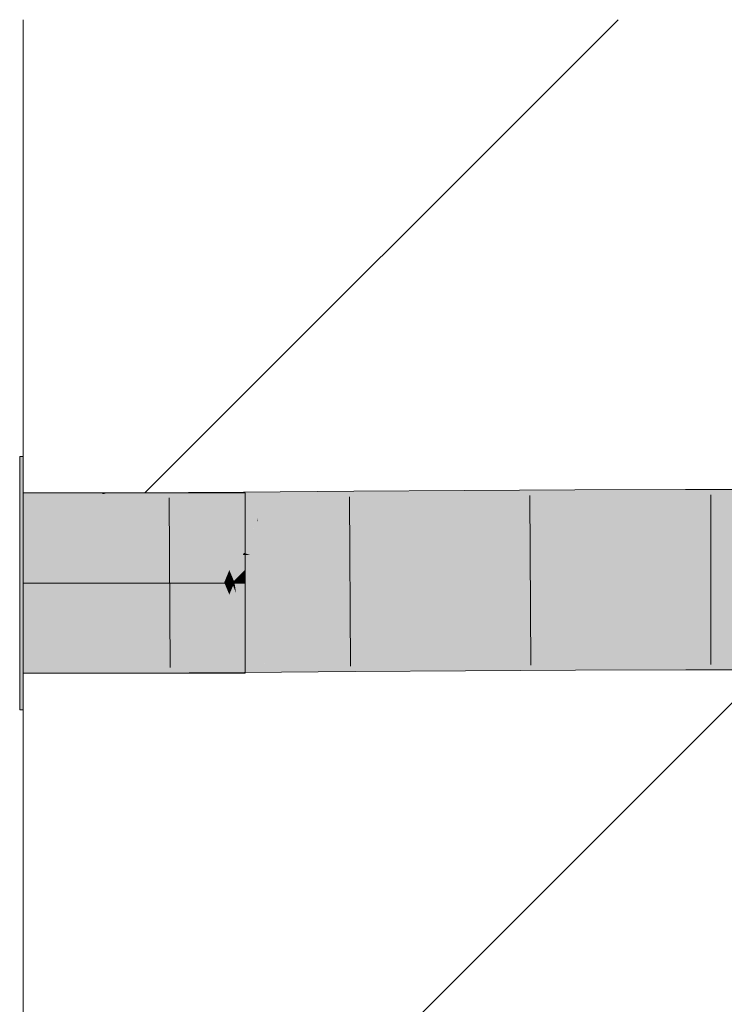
# Model space of a CAD drawing. Extents: x -620 to 300, y 62 to 1162.
# Tile 275 of 307: x 243 to 244.25, y 968.38 to 970.13. Entities that reach past the tile are written whole.
import ezdxf
from ezdxf.lldxf.tags import DXFTag

# ---------------------------------------------------------------- set-up
doc = ezdxf.new("R2010")
doc.units = 0
doc.layers.get('0').update_dxf_attribs({"lineweight": 13})
doc.layers.add('E_Detail_Linie_Text_Bem', color=7, linetype='Continuous', lineweight=13)
for name, color, linetype, lineweight, true_color in [('E_Detail_Wandschraffur', 7, 'Continuous', 5, 0xc0c0c0), ('E_Leerrohr 32-A06G955G8I', 7, 'Continuous', 9, 0x00b300), ('E_Leerrohr 32-Shading', 7, 'Continuous', 9, 0x00b300)]:
    doc.layers.add(name, color=color, linetype=linetype, lineweight=lineweight, true_color=true_color)
tags = doc.linetypes.add('fein_strichliert', pattern=[4, 1, -2, 1]).pattern_tags.tags
tags[8:9] = [DXFTag(74, 4), DXFTag(75, 0), DXFTag(340, '0'), DXFTag(46, 0.0), DXFTag(50, 0.0), DXFTag(44, 0.0), DXFTag(45, 0.0)]
tags[6:7] = [DXFTag(74, 4), DXFTag(75, 0), DXFTag(340, '0'), DXFTag(46, 0.0), DXFTag(50, 0.0), DXFTag(44, 0.0), DXFTag(45, 0.0)]
tags[4:5] = [DXFTag(74, 4), DXFTag(75, 0), DXFTag(340, '0'), DXFTag(46, 0.0), DXFTag(50, 0.0), DXFTag(44, 0.0), DXFTag(45, 0.0)]
tags = doc.linetypes.add('STRICHPUNKT2-A06G955F8I', pattern=[12.7, 6.35, -3.175, 0, -3.175]).pattern_tags.tags
tags[10:11] = [DXFTag(74, 4), DXFTag(75, 0), DXFTag(340, '0'), DXFTag(46, 0.0), DXFTag(50, 0.0), DXFTag(44, 0.0), DXFTag(45, 0.0)]
tags[8:9] = [DXFTag(74, 4), DXFTag(75, 0), DXFTag(340, '0'), DXFTag(46, 0.0), DXFTag(50, 0.0), DXFTag(44, 0.0), DXFTag(45, 0.0)]
tags[6:7] = [DXFTag(74, 4), DXFTag(75, 0), DXFTag(340, '0'), DXFTag(46, 0.0), DXFTag(50, 0.0), DXFTag(44, 0.0), DXFTag(45, 0.0)]
tags[4:5] = [DXFTag(74, 4), DXFTag(75, 0), DXFTag(340, '0'), DXFTag(46, 0.0), DXFTag(50, 0.0), DXFTag(44, 0.0), DXFTag(45, 0.0)]

# ---------------------------------------------------------------- blocks, each defined once
blk = doc.blocks.new('Shading-A06G94V18I', base_point=(243.3339, 864.5048))
at = {"layer": 'E_Leerrohr 32-Shading', "color": 83, "true_color": 0x7fcb7f}
for points in [[(243.0012, 969.127), (243.0012, 969.3519), (242.9952, 969.127), (242.9952, 969.3519)], [(243.1381, 969.2869), (243.0012, 969.2869), (243.2981, 969.127), (243.0012, 969.127)], [(243.1512, 969.2869), (243.1381, 969.2869), (243.3112, 969.127), (243.2981, 969.127)], [(243.2162, 969.2869), (243.1512, 969.2869), (243.3671, 969.136), (243.366, 969.1348)], [(243.366, 969.1348), (243.1512, 969.2869), (243.3581, 969.127), (243.3112, 969.127)], [(243.2162, 969.2869), (243.3412, 969.1619), (243.3952, 969.2869), (243.3952, 969.2159)], [(243.3952, 969.2159), (243.3412, 969.1619), (243.3952, 969.1509), (243.3737, 969.1295)], [(243.366, 969.1348), (243.3737, 969.1295), (243.3671, 969.136)], [(243.3887, 969.1444), (243.3737, 969.1295), (243.3952, 969.127), (243.3762, 969.127)], [(243.3952, 969.1509), (243.3887, 969.1444), (243.3952, 969.1444)], [(243.3887, 969.1444), (243.3952, 969.127), (243.3952, 969.1444)], [(243.0012, 968.9019), (243.0012, 969.127), (242.9952, 968.9019), (242.9952, 969.127)], [(243.2981, 969.127), (243.0012, 969.127), (243.1381, 968.9669), (243.0012, 968.9669)], [(243.3112, 969.127), (243.2981, 969.127), (243.1512, 968.9669), (243.1381, 968.9669)], [(243.36, 969.125), (243.3112, 969.127), (243.2162, 968.9669), (243.1512, 968.9669)], [(243.36, 969.125), (243.2162, 968.9669), (243.3671, 969.1179)], [(243.3581, 969.127), (243.3112, 969.127), (243.36, 969.125)], [(243.3737, 969.1245), (243.3412, 969.0919), (243.3952, 969.1029), (243.3952, 969.038)], [(243.3737, 969.1295), (243.366, 969.1348), (243.3712, 969.127), (243.3581, 969.127)], [(243.3712, 969.127), (243.3581, 969.127), (243.3737, 969.1245), (243.36, 969.125)], [(243.3737, 969.1245), (243.36, 969.125), (243.3671, 969.1179)], [(243.3712, 969.127), (243.3762, 969.127), (243.3737, 969.1295)], [(243.3737, 969.1245), (243.3762, 969.127), (243.3712, 969.127)], [(243.3952, 969.127), (243.3762, 969.127), (243.3952, 969.1029), (243.3737, 969.1245)], [(243.3412, 969.0919), (243.2162, 968.9669), (243.3952, 969.038), (243.3952, 968.9669)]]:
    blk.add_solid(points, dxfattribs=at)
at = {"layer": 'E_Leerrohr 32-Shading', "color": 83, "true_color": 0x7fbd7f}
for points in [[(243.0012, 969.2869), (243.0012, 969.2401), (243.1381, 969.2872), (243.1437, 969.2849)], [(243.1966, 969.2631), (243.1437, 969.2849), (243.1967, 969.2417), (243.0041, 969.241)], [(243.1437, 969.2849), (243.1512, 969.2873), (243.1381, 969.2872)], [(243.1512, 969.2873), (243.1437, 969.2849), (243.1965, 969.2686), (243.1966, 969.2631)], [(243.1965, 969.2686), (243.1965, 969.2874), (243.1512, 969.2873)], [(243.1965, 969.2874), (243.3293, 969.2412), (243.2162, 969.2875)], [(243.1965, 969.2874), (243.1965, 969.2686), (243.3293, 969.2412), (243.2643, 969.2409)], [(243.2162, 969.2875), (243.3922, 969.2578), (243.392, 969.2885)], [(243.2162, 969.2875), (243.3293, 969.2412), (243.3922, 969.2578), (243.353, 969.2414)], [(243.4662, 969.289), (243.392, 969.2885), (243.3922, 969.2578)], [(243.3923, 969.2416), (243.4662, 969.289), (243.3922, 969.2578)], [(243.4662, 969.289), (243.3923, 969.2416), (243.5312, 969.2895), (243.418, 969.2418)], [(243.5312, 969.2895), (243.4837, 969.2695), (243.5878, 969.2899), (243.5879, 969.2708)], [(243.784, 969.2733), (243.7838, 969.2913), (243.5879, 969.2708), (243.5878, 969.2899)], [(243.9802, 969.2753), (243.9801, 969.2925), (243.784, 969.2733), (243.7838, 969.2913)], [(244.1767, 969.2762), (244.1767, 969.2931), (243.9802, 969.2753), (243.9801, 969.2925)], [(243.9802, 969.2753), (243.9803, 969.2505), (244.1767, 969.2762), (244.1767, 969.2515)], [(244.398, 969.2757), (244.398, 969.2928), (244.1767, 969.2762), (244.1767, 969.2931)], [(244.1767, 969.2762), (244.1767, 969.2515), (244.398, 969.2757), (244.3979, 969.2509)], [(243.2643, 969.2409), (243.1965, 969.2686), (243.2512, 969.2408), (243.1966, 969.2631)], [(243.2478, 969.2422), (243.1966, 969.2631), (243.1967, 969.2417)], [(243.4837, 969.2695), (243.418, 969.2418), (243.5879, 969.2708), (243.5881, 969.243)], [(243.5881, 969.243), (243.7841, 969.2445), (243.5879, 969.2708), (243.784, 969.2733)], [(243.7841, 969.2445), (243.9803, 969.2457), (243.784, 969.2733), (243.9802, 969.2753)], [(243.0041, 969.241), (243.0012, 969.2401), (243.1967, 969.2417), (243.1967, 969.2405)], [(243.2512, 969.2408), (243.2478, 969.2422), (243.1967, 969.2405), (243.1967, 969.2417)], [(243.353, 969.2414), (243.3923, 969.2416), (243.3922, 969.2578)], [(243.9803, 969.2505), (243.9803, 969.2457), (244.1767, 969.2515), (244.1767, 969.2462)], [(244.1767, 969.2515), (244.1767, 969.2462), (244.3979, 969.2509), (244.3979, 969.2459)], [(243.1975, 969.0142), (243.0012, 968.9669), (243.1976, 968.992), (243.1381, 968.9672)], [(243.0012, 968.9669), (243.1975, 969.0142), (243.0012, 969.0138)], [(243.2512, 969.0145), (243.1975, 969.0142), (243.1976, 968.992)], [(243.1976, 968.9866), (243.1977, 968.9673), (243.3293, 969.015), (243.2162, 968.9675)], [(243.1976, 968.9866), (243.3293, 969.015), (243.2643, 969.0146)], [(243.2643, 969.0146), (243.2512, 969.0145), (243.1976, 968.9866), (243.1976, 968.992)], [(243.3939, 968.9984), (243.3293, 969.015), (243.3941, 968.9695), (243.2171, 968.9678)], [(243.3293, 969.015), (243.3939, 968.9984), (243.353, 969.0151)], [(243.3939, 968.9984), (243.3938, 969.0153), (243.353, 969.0151)], [(243.3938, 969.0153), (243.4662, 968.969), (243.418, 969.0155), (243.5312, 968.9695)], [(243.4662, 968.969), (243.3938, 969.0153), (243.3939, 968.9984)], [(243.5898, 969.0167), (243.418, 969.0155), (243.59, 968.9932), (243.4763, 968.9918)], [(243.7858, 968.9957), (243.7857, 969.0182), (243.59, 968.9932), (243.5898, 969.0167)], [(243.9814, 968.9977), (243.9814, 969.0194), (243.7858, 968.9957), (243.7857, 969.0182)], [(244.1769, 968.9987), (244.1768, 969.02), (243.9814, 968.9977), (243.9814, 969.0194)], [(244.3971, 968.9981), (244.3971, 969.0197), (244.1769, 968.9987), (244.1768, 969.02)], [(243.3939, 968.9984), (243.3941, 968.9695), (243.4627, 968.9704)], [(243.786, 968.9745), (243.9815, 968.9764), (243.7858, 968.9957), (243.9814, 968.9977)], [(243.9815, 968.9764), (244.1769, 968.9774), (243.9814, 968.9977), (244.1769, 968.9987)], [(244.1769, 968.9774), (244.397, 968.9769), (244.1769, 968.9987), (244.3971, 968.9981)], [(243.1381, 968.9672), (243.1512, 968.9673), (243.1976, 968.992), (243.1976, 968.9866)], [(243.1512, 968.9673), (243.1977, 968.9673), (243.1976, 968.9866)], [(243.4763, 968.9918), (243.5269, 968.9712), (243.59, 968.9932), (243.5901, 968.972)], [(243.5901, 968.972), (243.786, 968.9745), (243.59, 968.9932), (243.7858, 968.9957)], [(243.2171, 968.9678), (243.2162, 968.9675), (243.3941, 968.9695), (243.3941, 968.9684)], [(243.3941, 968.9695), (243.3941, 968.9684), (243.4627, 968.9704), (243.4662, 968.969)], [(243.5269, 968.9712), (243.5312, 968.9695), (243.5901, 968.972), (243.5901, 968.9699)], [(243.5901, 968.9699), (243.786, 968.9714), (243.5901, 968.972), (243.786, 968.9745)], [(243.786, 968.9714), (243.9816, 968.9725), (243.786, 968.9745), (243.9815, 968.9764)], [(243.9816, 968.9725), (244.1769, 968.9731), (243.9815, 968.9764), (244.1769, 968.9774)], [(244.1769, 968.9731), (244.397, 968.9728), (244.1769, 968.9774), (244.397, 968.9769)]]:
    blk.add_solid(points, dxfattribs=at)
at = {"layer": 'E_Leerrohr 32-Shading', "color": 83, "true_color": 0x7fd57f}
for points in [[(243.2527, 969.2374), (243.2512, 969.2408), (243.1967, 969.2376), (243.1967, 969.2405)], [(243.2643, 969.2409), (243.2512, 969.2408), (243.3112, 969.128), (243.2981, 969.1279)], [(243.3293, 969.2412), (243.2643, 969.2409), (243.3671, 969.1501), (243.3644, 969.1434)], [(243.3644, 969.1434), (243.2643, 969.2409), (243.3581, 969.1282), (243.3112, 969.128)], [(243.3293, 969.2412), (243.3412, 969.2126), (243.353, 969.2414)], [(243.3923, 969.2416), (243.3412, 969.2126), (243.3927, 969.1805), (243.3737, 969.1344)], [(243.3412, 969.2126), (243.3923, 969.2416), (243.353, 969.2414)], [(243.418, 969.2418), (243.3923, 969.2416), (243.3927, 969.1805)], [(243.4169, 969.2367), (243.418, 969.2418), (243.4159, 969.2367)], [(243.5882, 969.2358), (243.5881, 969.243), (243.4169, 969.2367), (243.418, 969.2418)], [(243.7842, 969.2348), (243.7841, 969.2445), (243.5882, 969.2358), (243.5881, 969.243)], [(243.9804, 969.2339), (243.9803, 969.2457), (243.7842, 969.2348), (243.7841, 969.2445)], [(244.1767, 969.2335), (244.1767, 969.2462), (243.9804, 969.2339), (243.9803, 969.2457)], [(244.3978, 969.2338), (244.3979, 969.2459), (244.1767, 969.2335), (244.1767, 969.2462)], [(243.1967, 969.2376), (243.1967, 969.2405), (243.0012, 969.2379), (243.0012, 969.2401)], [(243.0012, 969.127), (243.1971, 969.1274), (243.0012, 969.2379), (243.1967, 969.2376)], [(243.2981, 969.1279), (243.2527, 969.2374), (243.1971, 969.1274), (243.1967, 969.2376)], [(243.4037, 969.177), (243.4169, 969.2367), (243.3927, 969.1805), (243.4159, 969.2367)], [(243.5886, 969.1761), (243.5882, 969.2358), (243.4037, 969.177), (243.4169, 969.2367)], [(243.5886, 969.1761), (243.7846, 969.175), (243.5882, 969.2358), (243.7842, 969.2348)], [(243.7846, 969.175), (243.9807, 969.1742), (243.7842, 969.2348), (243.9804, 969.2339)], [(243.9807, 969.1742), (244.1768, 969.1738), (243.9804, 969.2339), (244.1767, 969.2335)], [(244.1768, 969.1738), (244.3976, 969.174), (244.1767, 969.2335), (244.3978, 969.2338)], [(243.3929, 969.1521), (243.3927, 969.1771), (243.381, 969.1521), (243.3913, 969.1771)], [(243.3927, 969.1771), (243.3927, 969.1805), (243.3913, 969.1771)], [(243.4037, 969.177), (243.3927, 969.1805), (243.3927, 969.1771)], [(243.3927, 969.1771), (243.3929, 969.1521), (243.4037, 969.177), (243.3983, 969.1522)], [(243.4037, 969.177), (243.3983, 969.1522), (243.5886, 969.1761), (243.5888, 969.1525)], [(243.5888, 969.1525), (243.7848, 969.153), (243.5886, 969.1761), (243.7846, 969.175)], [(243.7848, 969.153), (243.9807, 969.1533), (243.7846, 969.175), (243.9807, 969.1742)], [(243.9807, 969.1533), (244.1768, 969.1535), (243.9807, 969.1742), (244.1768, 969.1738)], [(244.1768, 969.1535), (244.3976, 969.1534), (244.1768, 969.1738), (244.3976, 969.174)], [(243.7849, 969.1313), (243.9808, 969.1325), (243.7848, 969.153), (243.9807, 969.1533)], [(243.9808, 969.1325), (244.1768, 969.1331), (243.9807, 969.1533), (244.1768, 969.1535)], [(244.1768, 969.1331), (244.3975, 969.1328), (244.1768, 969.1535), (244.3976, 969.1534)], [(243.3737, 969.1344), (243.3644, 969.1434), (243.3712, 969.1284), (243.3581, 969.1282)], [(243.3644, 969.1434), (243.3737, 969.1344), (243.3671, 969.1501)], [(243.381, 969.1521), (243.3737, 969.1344), (243.393, 969.1285), (243.3762, 969.1284)], [(243.381, 969.1521), (243.393, 969.1285), (243.3929, 969.1521)], [(243.3929, 969.1521), (243.393, 969.1285), (243.3983, 969.1522)], [(243.3983, 969.1522), (243.393, 969.1285), (243.5888, 969.1525), (243.589, 969.1299)], [(243.589, 969.1299), (243.7849, 969.1313), (243.5888, 969.1525), (243.7848, 969.153)], [(243.1975, 969.0142), (243.1971, 969.1274), (243.0012, 969.0138), (243.0012, 969.127)], [(243.2981, 969.1279), (243.1971, 969.1274), (243.2512, 969.0145), (243.1975, 969.0142)], [(243.3112, 969.128), (243.2981, 969.1279), (243.2643, 969.0146), (243.2512, 969.0145)], [(243.36, 969.1235), (243.3112, 969.128), (243.3293, 969.015), (243.2643, 969.0146)], [(243.3581, 969.1282), (243.3112, 969.128), (243.36, 969.1235)], [(243.36, 969.1235), (243.3293, 969.015), (243.3671, 969.1065)], [(243.3938, 969.0153), (243.3792, 969.1091), (243.3412, 969.0436), (243.3737, 969.1223)], [(243.3712, 969.1284), (243.3581, 969.1282), (243.3737, 969.1223), (243.36, 969.1235)], [(243.3737, 969.1223), (243.36, 969.1235), (243.3671, 969.1065)], [(243.3712, 969.1284), (243.3762, 969.1284), (243.3737, 969.1344)], [(243.3762, 969.1284), (243.3712, 969.1284), (243.3757, 969.1274), (243.3716, 969.1273)], [(243.3716, 969.1273), (243.3721, 969.1259), (243.3757, 969.1274), (243.3752, 969.1259)], [(243.3721, 969.1259), (243.3737, 969.1223), (243.3752, 969.1259)], [(243.3737, 969.1223), (243.3792, 969.1091), (243.3752, 969.1259), (243.3765, 969.1259)], [(243.3752, 969.1259), (243.3765, 969.1259), (243.3757, 969.1274), (243.3763, 969.1274)], [(243.3763, 969.1274), (243.3762, 969.1284), (243.3757, 969.1274)], [(243.393, 969.1274), (243.393, 969.1285), (243.3763, 969.1274), (243.3762, 969.1284)], [(243.3765, 969.1259), (243.3931, 969.1259), (243.3763, 969.1274), (243.393, 969.1274)], [(243.3934, 969.0748), (243.3931, 969.1259), (243.3792, 969.1091), (243.3765, 969.1259)], [(243.589, 969.1299), (243.393, 969.1285), (243.589, 969.1278), (243.3933, 969.1274)], [(243.3933, 969.1274), (243.393, 969.1285), (243.393, 969.1274)], [(243.3931, 969.1259), (243.3936, 969.1259), (243.393, 969.1274), (243.3933, 969.1274)], [(243.3934, 969.0748), (243.418, 969.0155), (243.3931, 969.1259), (243.3936, 969.1259)], [(243.3933, 969.1274), (243.3936, 969.1259), (243.589, 969.1278), (243.589, 969.1249)], [(243.3936, 969.1259), (243.418, 969.0155), (243.589, 969.1249), (243.5898, 969.0167)], [(243.7849, 969.1282), (243.7849, 969.1313), (243.589, 969.1278), (243.589, 969.1299)], [(243.589, 969.1249), (243.785, 969.1238), (243.589, 969.1278), (243.7849, 969.1282)], [(243.5898, 969.0167), (243.7857, 969.0182), (243.589, 969.1249), (243.785, 969.1238)], [(243.9809, 969.1285), (243.9808, 969.1325), (243.7849, 969.1282), (243.7849, 969.1313)], [(243.785, 969.1238), (243.9809, 969.123), (243.7849, 969.1282), (243.9809, 969.1285)], [(243.7857, 969.0182), (243.9814, 969.0194), (243.785, 969.1238), (243.9809, 969.123)], [(244.1768, 969.1287), (244.1768, 969.1331), (243.9809, 969.1285), (243.9808, 969.1325)], [(243.9809, 969.123), (244.1768, 969.1226), (243.9809, 969.1285), (244.1768, 969.1287)], [(243.9814, 969.0194), (244.1768, 969.02), (243.9809, 969.123), (244.1768, 969.1226)], [(244.3975, 969.1287), (244.3975, 969.1328), (244.1768, 969.1287), (244.1768, 969.1331)], [(244.1768, 969.1226), (244.3975, 969.1228), (244.1768, 969.1287), (244.3975, 969.1287)], [(244.1768, 969.02), (244.3971, 969.0197), (244.1768, 969.1226), (244.3975, 969.1228)], [(243.3792, 969.1091), (243.3938, 969.0153), (243.3934, 969.0748)], [(243.3938, 969.0153), (243.418, 969.0155), (243.3934, 969.0748)], [(243.3412, 969.0436), (243.3293, 969.015), (243.353, 969.0151)], [(243.3938, 969.0153), (243.3412, 969.0436), (243.353, 969.0151)]]:
    blk.add_solid(points, dxfattribs=at)
blk = doc.blocks.new('Referenz-A06G955I8I')
at = {"layer": 'E_Detail_Linie_Text_Bem', "linetype": 'Continuous', "ltscale": 0.13}
blk.add_line((243.0012, 958.3268), (243.0012, 970.1268), dxfattribs=at)
at = {"layer": 'E_Detail_Wandschraffur', "linetype": 'fein_strichliert', "ltscale": 0.13}
blk.add_line((243.2172, 969.2869), (244.0571, 970.1268), dxfattribs=at)
at = {"layer": 'E_Detail_Wandschraffur', "linetype": 'ByBlock', "ltscale": 0.13}
blk.add_line((243.0012, 967.6567), (244.3114, 968.9669), dxfattribs=at)
at = {"layer": 'E_Leerrohr 32-A06G955G8I', "linetype": 'Continuous', "ltscale": 0.13}
for p, q in [((243.0012, 969.3519), (242.9952, 969.3519)), ((242.9952, 969.2201), (242.9952, 969.3519)), ((243.0012, 969.2201), (243.0012, 969.3519)), ((243.1965, 969.2874), (243.0012, 969.2869)), ((243.0012, 969.2869), (243.0012, 968.9669)), ((243.3952, 969.2869), (243.0012, 969.2869)), ((243.0012, 969.1932), (243.0012, 969.2869)), ((243.392, 969.2885), (243.1965, 969.2874)), ((243.2605, 969.2781), (243.2619, 968.9773)), ((243.5878, 969.2899), (243.392, 969.2885)), ((243.3952, 969.1932), (243.3952, 969.2869)), ((243.5801, 969.2802), (243.5823, 968.9794)), ((243.7838, 969.2913), (243.5878, 969.2899)), ((243.9801, 969.2925), (243.7838, 969.2913)), ((243.9004, 969.2824), (243.902, 968.9816)), ((244.1767, 969.2931), (243.9801, 969.2925)), ((244.398, 969.2928), (244.1767, 969.2931)), ((244.2212, 969.2834), (244.2212, 968.9826)), ((242.9952, 969.0337), (242.9952, 969.2201)), ((243.0012, 969.0337), (243.0012, 969.2201)), ((243.0012, 969.0607), (243.0012, 969.1932)), ((243.3952, 969.0607), (243.3952, 969.1932)), ((243.0012, 968.9669), (243.0012, 969.0607)), ((243.3952, 968.9669), (243.3952, 969.0607)), ((242.9952, 968.9019), (242.9952, 969.0337)), ((243.0012, 968.9019), (243.0012, 969.0337)), ((243.1977, 968.9674), (243.0012, 968.9669)), ((243.0012, 968.9669), (243.3952, 968.9669)), ((243.3941, 968.9685), (243.1977, 968.9674)), ((243.5901, 968.9699), (243.3941, 968.9685)), ((243.786, 968.9713), (243.5901, 968.9699)), ((243.9816, 968.9725), (243.786, 968.9713)), ((244.1769, 968.9731), (243.9816, 968.9725)), ((244.397, 968.9728), (244.1769, 968.9731)), ((242.9952, 968.9019), (243.0012, 968.9019))]:
    blk.add_line(p, q, dxfattribs=at)
at = {"layer": 'E_Leerrohr 32-A06G955G8I', "linetype": 'STRICHPUNKT2-A06G955F8I', "lineweight": 5, "ltscale": 0.13}
blk.add_line((243.0012, 969.1269), (243.3952, 969.1269), dxfattribs=at)

msp = doc.modelspace()

# ---------------------------------------------------------------- block references
at = {"color": 8, "lineweight": 25, "ltscale": 0.25, "true_color": 0x808080}
msp.add_blockref('Referenz-A06G955I8I', (0, 0), dxfattribs=at)
msp.add_blockref('Shading-A06G94V18I', (243.3339, 864.5048))

doc.saveas('drawing.dxf')
